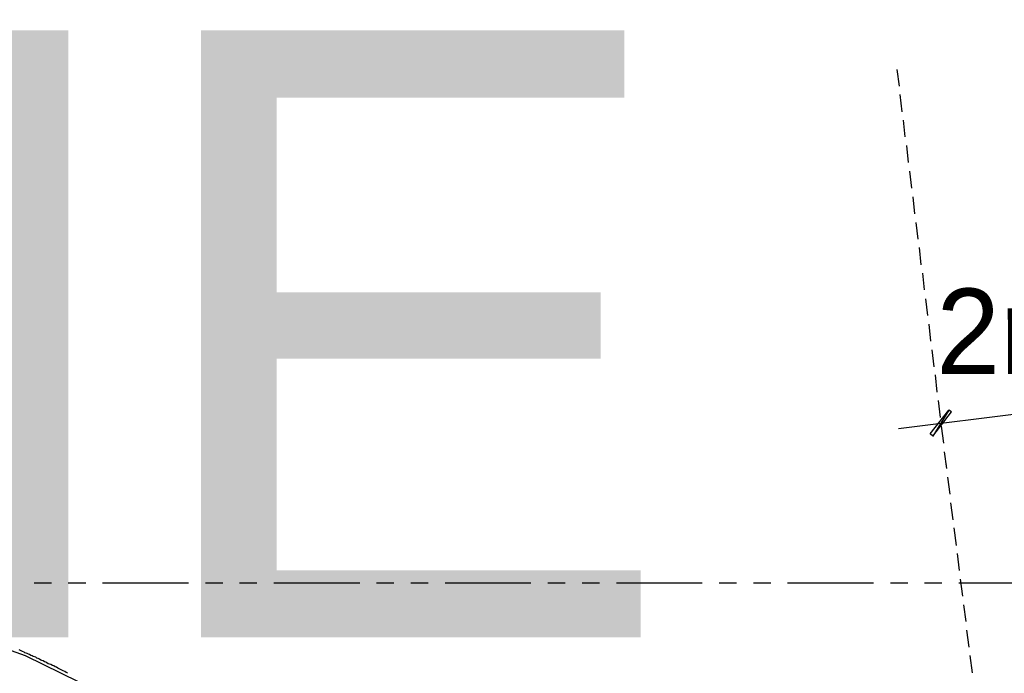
# Model space of a CAD drawing. Header units: feet. Extents: x -79 to 198, y -22 to 181.
# Tile 257 of 287: x 99 to 128, y 161 to 180. Entities that reach past the tile are written whole.
import ezdxf
from ezdxf.enums import TextEntityAlignment as Align

# ---------------------------------------------------------------- set-up
doc = ezdxf.new("R2010")
doc.units = ezdxf.units.FT
for name, color, linetype in [('A-AREA-UNIDAD', 30, 'CONTINUOUS'), ('A-LINEA', 7, 'CONTINUOUS'), ('A-LINEA-FINA', 9, 'CONTINUOUS'), ('A-TEXTO-PDF', 3, 'CONTINUOUS')]:
    doc.layers.add(name, color=color, linetype=linetype)

msp = doc.modelspace()

# ---------------------------------------------------------------- linework, layer by layer
at = {"layer": 'A-AREA-UNIDAD'}
msp.add_lwpolyline([(130.56, 133.7422), (125.872, 140.0889), (120.192, 146.3289), (116.56, 149.6889), (112.88, 152.6933), (107.968, 156.1778), (103.008, 159.0578), (102.96, 159.3778), (101.52, 160.1422), (101.12, 160.1422), (101.088, 160.3733), (99.52, 161.1378), (97.28, 161.9378), (96, 162.0089), (95.28, 161.8489), (92.96, 160.8533), (91.12, 160.3733), (91.072, 159.9822), (88.448, 159.9822), (80.832, 159.3422), (73.312, 158.0622), (66.368, 156.3022)], dxfattribs=at)
at = {"layer": 'A-LINEA'}
for p, q in [((124.96, 178.2578), (125.0267, 177.7644)), ((125.0533, 177.5244), (125.1067, 177.0178)), ((125.1467, 176.7778), (125.2, 176.2844)), ((125.24, 176.0311), (125.2933, 175.5378)), ((125.3333, 175.2844), (125.3867, 174.7911)), ((125.4267, 174.5378), (125.48, 174.0444)), ((125.52, 173.7911), (125.5733, 173.2978)), ((125.6133, 173.0578), (125.6667, 172.5511)), ((125.7067, 172.3111), (125.76, 171.8178)), ((125.8, 171.5644), (125.8533, 171.0711)), ((125.8933, 170.8178), (125.9467, 170.3244)), ((125.0133, 167.7778), (142.3733, 169.9511)), ((125.9867, 170.0711), (126.04, 169.5778)), ((126.08, 169.3378), (126.1333, 168.8311)), ((126.1733, 168.5911), (126.2267, 168.0978)), ((126.2533, 167.8444), (126.32, 167.3511)), ((126.3467, 167.0978), (126.4133, 166.6044)), ((126.3867, 166.8044), (126.4, 166.6978)), ((126.44, 166.3511), (126.5067, 165.8578)), ((126.5333, 165.6044), (126.6, 165.1111)), ((126.6267, 164.8711), (126.6933, 164.3644)), ((126.72, 164.1244), (126.7867, 163.6311)), ((126.8133, 163.3778), (126.88, 162.8844)), ((100.28, 163.2578), (99.7733, 163.2578)), ((101.28, 163.2578), (100.7733, 163.2578)), ((104.28, 163.2578), (101.7733, 163.2578)), ((105.28, 163.2578), (104.7733, 163.2578)), ((106.28, 163.2578), (105.7733, 163.2578)), ((109.28, 163.2578), (106.7733, 163.2578)), ((110.28, 163.2578), (109.7733, 163.2578)), ((111.28, 163.2578), (110.7733, 163.2578)), ((114.28, 163.2578), (111.7733, 163.2578)), ((115.28, 163.2578), (114.7733, 163.2578)), ((116.28, 163.2578), (115.7733, 163.2578)), ((119.28, 163.2578), (116.7733, 163.2578)), ((120.28, 163.2578), (119.7733, 163.2578)), ((121.28, 163.2578), (120.7733, 163.2578)), ((124.28, 163.2578), (121.7733, 163.2578)), ((125.28, 163.2578), (124.7733, 163.2578)), ((126.28, 163.2578), (125.7733, 163.2578)), ((129.28, 163.2578), (126.7733, 163.2578)), ((126.9067, 162.6311), (126.9733, 162.1378)), ((127, 161.8844), (127.0667, 161.3911)), ((127.0933, 161.1511), (127.16, 160.6444))]:
    msp.add_line(p, q, dxfattribs=at)
msp.add_lwpolyline([(100.76, 160.6311), (100.7067, 160.6578), (100.6667, 160.6844), (100.6267, 160.6978), (100.5867, 160.7244), (100.5467, 160.7378), (100.5067, 160.7644), (100.4667, 160.7778), (100.4267, 160.8044), (100.3867, 160.8178), (100.3467, 160.8444), (100.3067, 160.8578), (100.2667, 160.8844), (100.2267, 160.8978), (100.1867, 160.9111), (100.1467, 160.9378), (100.12, 160.9511), (100.08, 160.9644), (100.04, 160.9911), (100, 161.0044), (99.9733, 161.0178), (99.9333, 161.0444), (99.8933, 161.0578), (99.8533, 161.0711), (99.8267, 161.0978), (99.7867, 161.1111), (99.7467, 161.1244), (99.72, 161.1378), (99.68, 161.1511), (99.64, 161.1778), (99.6133, 161.1911), (99.5733, 161.2044), (99.5467, 161.2178), (99.5067, 161.2311), (99.48, 161.2444), (99.44, 161.2711), (99.4, 161.2844), (99.3333, 161.3111)], dxfattribs=at)
at = {"layer": 'A-LINEA-FINA'}
for points in [[(126.48, 168.3111), (126.0133, 167.5511), (125.9333, 167.6178), (126.48, 168.3111), (126.48, 168.3111)], [(126.56, 168.2578), (126.48, 168.3111), (126.0133, 167.5511), (126.56, 168.2578)]]:
    msp.add_lwpolyline(points, dxfattribs=at)

# ---------------------------------------------------------------- texts
at = {"layer": 'A-TEXTO-PDF'}
for s, height, p in [('TNEMHCAORCNE', 17.716, (17.1598, 161.6769)), ('2nd', 2.495, (128.8997, 169.3622))]:
    msp.add_text(s, height=height, dxfattribs=at).set_placement(p, align=Align.CENTER)

doc.saveas('drawing.dxf')
